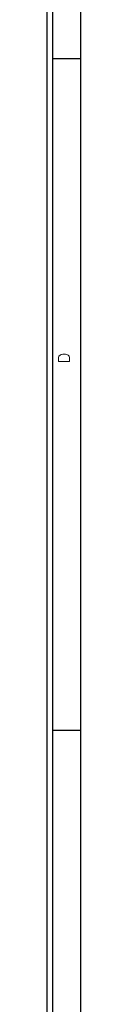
# Model space of a CAD drawing. Header units: inches. Extents: x 3 to 351, y 4 to 271.
# Tile 344 of 530: x 172.002 to 172.302, y 213.75 to 222.549. Entities that reach past the tile are written whole.
import ezdxf
from ezdxf.enums import TextEntityAlignment as Align

# ---------------------------------------------------------------- set-up
doc = ezdxf.new("R2010")
doc.units = ezdxf.units.IN
doc.header["$LTSCALE"] = 0.5
doc.header["$MEASUREMENT"] = 0
doc.layers.add('PLOTVIEW1', color=7, linetype='Continuous')
doc.styles.add('VERO5-RomanD', font='romand__.ttf')

msp = doc.modelspace()

# ---------------------------------------------------------------- linework, layer by layer
at = {"layer": 'PLOTVIEW1', "color": 97, "linetype": 'Continuous'}
for p, q in [((172.0017, 205.1975), (172.0017, 239.1975)), ((172.0517, 205.1975), (172.0517, 239.1975)), ((172.3017, 205.1975), (172.3017, 239.1975)), ((172.3017, 222.1975), (172.0517, 222.1975)), ((172.3017, 216.1975), (172.0517, 216.1975))]:
    msp.add_line(p, q, dxfattribs=at)

# ---------------------------------------------------------------- texts
at = {"layer": 'PLOTVIEW1', "color": 56, "linetype": 'Continuous', "style": 'VERO5-RomanD', "width": 1.001727}
msp.add_text('D', height=0.1, rotation=90, dxfattribs=at).set_placement((172.202, 219.4755), (172.202, 219.5744), align=Align.FIT)

doc.saveas('drawing.dxf')
